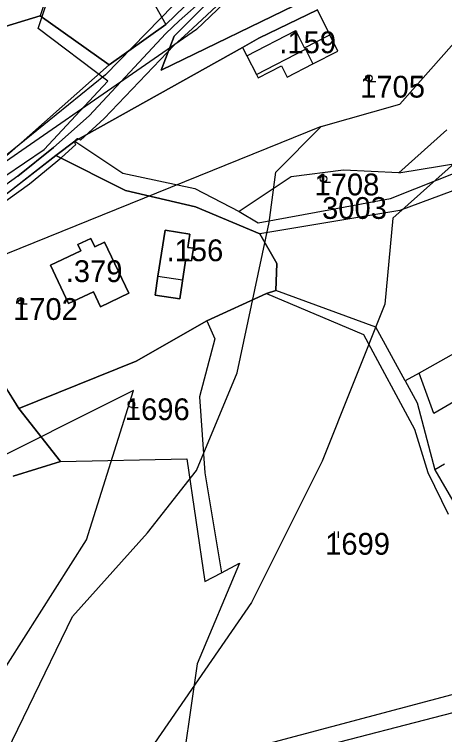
# Model space of a CAD drawing. Extents: x -564810 to -550519, y -1045831 to -1034011.
# Drawn here: x -553853.6 to -553752.9, y -1037689.8 to -1037521.2 of the extents above; entities that cross this region are included whole.
import ezdxf

# ---------------------------------------------------------------- set-up
doc = ezdxf.new("R2010")
doc.units = 0
for name, color, linetype in [('KN stav', 7, 'Continuous'), ('Obvod KPU', 7, 'Continuous'), ('Parcelní čísla', 7, 'Continuous'), ('STG', 7, 'Continuous'), ('Vedení VN', 7, 'Continuous'), ('Vrstva 22', 7, 'Continuous'), ('Vrstva 33', 7, 'Continuous'), ('Vrstva 39', 7, 'Continuous'), ('Vrstva 4', 7, 'Continuous'), ('zamokř ploch', 7, 'Continuous')]:
    doc.layers.add(name, color=color, linetype=linetype)

msp = doc.modelspace()

# ---------------------------------------------------------------- linework, layer by layer
at = {"layer": 'KN stav'}
for p, q in [((-553842.99, -1037506.98), (-553847.57, -1037521.52)), ((-553818.14, -1037523.51), (-553805.52, -1037511.21)), ((-553805.52, -1037511.21), (-553818.14, -1037523.51)), ((-553801.21, -1037511.17), (-553816.24, -1037526.28)), ((-553816.24, -1037526.28), (-553801.21, -1037511.17)), ((-553819.23, -1037534.24), (-553785.46, -1037517.79)), ((-553785.46, -1037517.79), (-553819.23, -1037534.24)), ((-553820.6, -1037519.23), (-553818.14, -1037523.51)), ((-553782.7, -1037520.08), (-553796.42, -1037526.77)), ((-553796.42, -1037526.77), (-553782.7, -1037520.08)), ((-553779.81, -1037525.97), (-553782.7, -1037520.08)), ((-553866.72, -1037527.31), (-553847.57, -1037521.52)), ((-553847.57, -1037521.52), (-553866.72, -1037527.31)), ((-553847.57, -1037521.52), (-553831.46, -1037532.96)), ((-553831.46, -1037532.96), (-553847.57, -1037521.52)), ((-553831.46, -1037532.96), (-553818.14, -1037523.51)), ((-553818.14, -1037523.51), (-553831.46, -1037532.96)), ((-553816.24, -1037526.28), (-553819.23, -1037534.24)), ((-553819.23, -1037534.24), (-553816.24, -1037526.28)), ((-553796.42, -1037526.77), (-553800.24, -1037528.91)), ((-553800.24, -1037528.91), (-553796.42, -1037526.77)), ((-553777.95, -1037529.77), (-553779.81, -1037525.97)), ((-553800.24, -1037528.91), (-553839.48, -1037550.85)), ((-553839.48, -1037550.85), (-553800.24, -1037528.91)), ((-553800.24, -1037528.91), (-553799.24, -1037530.85)), ((-553783.75, -1037532.76), (-553777.95, -1037529.77)), ((-553799.24, -1037530.85), (-553796.98, -1037535.22)), ((-553860.48, -1037558.71), (-553831.46, -1037532.96)), ((-553831.46, -1037532.96), (-553860.48, -1037558.71)), ((-553796.56, -1037536.03), (-553791.12, -1037533.22)), ((-553791.12, -1037533.22), (-553789.75, -1037535.86)), ((-553789.75, -1037535.86), (-553783.75, -1037532.76)), ((-553796.98, -1037535.22), (-553796.56, -1037536.03)), ((-553752.38, -1037548.19), (-553763.62, -1037558.24)), ((-553839.48, -1037550.85), (-553843.89, -1037554.22)), ((-553843.89, -1037554.22), (-553839.48, -1037550.85)), ((-553839.48, -1037550.85), (-553828.24, -1037558.34)), ((-553843.89, -1037554.22), (-553867.41, -1037572.38)), ((-553867.41, -1037572.38), (-553843.89, -1037554.22)), ((-553843.89, -1037554.22), (-553827.57, -1037562.38)), ((-553827.57, -1037562.38), (-553843.89, -1037554.22)), ((-553765.6, -1037564.31), (-553741.2, -1037554.55)), ((-553763.62, -1037558.24), (-553741.2, -1037554.55)), ((-553828.24, -1037558.34), (-553811.4, -1037561.93)), ((-553776.62, -1037557.63), (-553788.8, -1037559.24)), ((-553763.62, -1037558.24), (-553776.62, -1037557.63)), ((-553738.71, -1037557.84), (-553763.42, -1037567.12)), ((-553788.8, -1037559.24), (-553800.97, -1037567.3)), ((-553811.4, -1037561.93), (-553800.97, -1037567.3)), ((-553827.57, -1037562.38), (-553811.23, -1037566.27)), ((-553811.23, -1037566.27), (-553827.57, -1037562.38)), ((-553796.58, -1037570), (-553765.6, -1037564.31)), ((-553811.23, -1037566.27), (-553796.18, -1037572.56)), ((-553796.18, -1037572.56), (-553811.23, -1037566.27)), ((-553763.42, -1037567.12), (-553796.18, -1037572.56)), ((-553800.97, -1037567.3), (-553796.58, -1037570)), ((-553818.33, -1037571.69), (-553820.01, -1037582.46)), ((-553820.01, -1037582.46), (-553818.33, -1037571.69)), ((-553812.56, -1037572.6), (-553818.33, -1037571.69)), ((-553818.33, -1037571.69), (-553812.56, -1037572.6)), ((-553835.75, -1037573.63), (-553838.74, -1037575.05)), ((-553838.74, -1037575.05), (-553835.75, -1037573.63)), ((-553834.82, -1037575.59), (-553835.75, -1037573.63)), ((-553835.75, -1037573.63), (-553834.82, -1037575.59)), ((-553813.04, -1037575.72), (-553812.56, -1037572.6)), ((-553812.56, -1037572.6), (-553813.04, -1037575.72)), ((-553796.18, -1037572.56), (-553792.19, -1037579.54)), ((-553792.19, -1037579.54), (-553796.18, -1037572.56)), ((-553838.74, -1037575.05), (-553838.03, -1037576.55)), ((-553838.03, -1037576.55), (-553838.74, -1037575.05)), ((-553832.49, -1037574.49), (-553834.82, -1037575.59)), ((-553834.82, -1037575.59), (-553832.49, -1037574.49)), ((-553826.82, -1037586.47), (-553832.49, -1037574.49)), ((-553832.49, -1037574.49), (-553826.82, -1037586.47)), ((-553811.73, -1037575.93), (-553813.04, -1037575.72)), ((-553813.04, -1037575.72), (-553811.73, -1037575.93)), ((-553838.03, -1037576.55), (-553845.17, -1037579.93)), ((-553845.17, -1037579.93), (-553838.03, -1037576.55)), ((-553812.19, -1037578.87), (-553811.73, -1037575.93)), ((-553811.73, -1037575.93), (-553812.19, -1037578.87)), ((-553814.92, -1037587.78), (-553813.53, -1037578.88)), ((-553813.53, -1037578.88), (-553814.92, -1037587.78)), ((-553813.53, -1037578.88), (-553813.5, -1037578.67)), ((-553813.5, -1037578.67), (-553813.53, -1037578.88)), ((-553813.5, -1037578.67), (-553812.19, -1037578.87)), ((-553812.19, -1037578.87), (-553813.5, -1037578.67)), ((-553845.17, -1037579.93), (-553840.93, -1037588.89)), ((-553840.93, -1037588.89), (-553845.17, -1037579.93)), ((-553792.19, -1037579.54), (-553792.39, -1037585.82)), ((-553792.39, -1037585.82), (-553792.19, -1037579.54)), ((-553820.01, -1037582.46), (-553820.7, -1037586.88)), ((-553820.7, -1037586.88), (-553820.01, -1037582.46)), ((-553792.39, -1037585.82), (-553794.58, -1037586.52)), ((-553794.58, -1037586.52), (-553792.39, -1037585.82)), ((-553769.02, -1037594.4), (-553792.39, -1037585.82)), ((-553840.93, -1037588.89), (-553835.1, -1037586.13)), ((-553835.1, -1037586.13), (-553840.93, -1037588.89)), ((-553835.1, -1037586.13), (-553833.45, -1037589.61)), ((-553833.45, -1037589.61), (-553835.1, -1037586.13)), ((-553833.45, -1037589.61), (-553826.82, -1037586.47)), ((-553826.82, -1037586.47), (-553833.45, -1037589.61)), ((-553820.7, -1037586.88), (-553814.92, -1037587.78)), ((-553814.92, -1037587.78), (-553820.7, -1037586.88)), ((-553794.58, -1037586.52), (-553808.59, -1037592.94)), ((-553808.59, -1037592.94), (-553794.58, -1037586.52)), ((-553794.58, -1037586.52), (-553771.91, -1037596.09)), ((-553865.87, -1037592.31), (-553852.55, -1037613.47)), ((-553852.55, -1037613.47), (-553865.87, -1037592.31)), ((-553808.59, -1037592.94), (-553825.09, -1037602.33)), ((-553825.09, -1037602.33), (-553808.59, -1037592.94)), ((-553808.59, -1037592.94), (-553806.69, -1037597.1)), ((-553739.42, -1037594.2), (-553758.85, -1037605.17)), ((-553762.14, -1037606.97), (-553769.02, -1037594.4)), ((-553806.69, -1037597.1), (-553810.25, -1037610.72)), ((-553771.91, -1037596.09), (-553759.95, -1037618.3)), ((-553825.09, -1037602.33), (-553852.55, -1037613.47)), ((-553852.55, -1037613.47), (-553825.09, -1037602.33)), ((-553758.85, -1037605.17), (-553762.14, -1037606.97)), ((-553762.14, -1037606.97), (-553759.37, -1037612.16)), ((-553810.25, -1037610.72), (-553809.06, -1037628.54)), ((-553759.37, -1037612.16), (-553755.19, -1037627.78)), ((-553852.55, -1037613.47), (-553842.85, -1037625.84)), ((-553842.85, -1037625.84), (-553852.55, -1037613.47)), ((-553759.95, -1037618.3), (-553756.86, -1037628.47)), ((-553853.9, -1037629.3), (-553842.85, -1037625.84)), ((-553842.85, -1037625.84), (-553853.9, -1037629.3)), ((-553842.85, -1037625.84), (-553813.22, -1037625.22)), ((-553813.22, -1037625.22), (-553809.01, -1037653.92)), ((-553755.19, -1037627.78), (-553750.46, -1037635.99)), ((-553809.06, -1037628.54), (-553805.11, -1037651.89)), ((-553756.86, -1037628.47), (-553752.09, -1037638.2)), ((-553800.92, -1037649.66), (-553810.8, -1037673.21)), ((-553805.11, -1037651.89), (-553800.92, -1037649.66)), ((-553809.01, -1037653.92), (-553805.11, -1037651.89)), ((-553810.8, -1037673.21), (-553814.25, -1037697.2)), ((-553737.54, -1037676.84), (-553814.25, -1037697.2))]:
    msp.add_line(p, q, dxfattribs=at)
at = {"layer": 'Obvod KPU'}
for p, q in [((-553848.08, -1037524.5), (-553842.81, -1037508.77)), ((-553831.71, -1037536.78), (-553848.08, -1037524.5)), ((-553834.02, -1037539.26), (-553831.71, -1037536.78)), ((-553846.66, -1037552.83), (-553834.02, -1037539.26)), ((-553855.84, -1037559.09), (-553846.66, -1037552.83)), ((-553736.67, -1037680.93), (-553811.81, -1037700.43))]:
    msp.add_line(p, q, dxfattribs=at)
at = {"layer": 'STG'}
for points in [[(-553755.9, -1037388.76), (-553770.59, -1037447.57), (-553770.59, -1037486.16), (-553811.01, -1037524.75), (-553882.66, -1037574.36), (-553954.3, -1037625.81), (-553980.02, -1037635), (-554031.46, -1037658.89), (-554167.41, -1037688.29), (-554299.68, -1037714.02), (-554404.39, -1037728.72), (-554477.88, -1037741.58), (-554523.8, -1037756.28), (-554578.92, -1037787.52), (-554611.99, -1037848.16), (-554634.03, -1037903.29), (-554661.59, -1037958.42), (-554678.12, -1037969.44), (-554718.54, -1038002.52), (-554762.63, -1038019.06), (-554880.2, -1038048.46), (-554951.85, -1038055.81), (-555038.19, -1038074.19)], [(-553734.4, -1037542.11), (-553748.55, -1037554.15), (-553765.08, -1037568.85), (-553766.92, -1037589.06), (-553781.62, -1037625.81), (-553798.15, -1037658.89), (-553834.89, -1037712.18), (-553858.78, -1037758.12), (-553908.38, -1037804.06), (-553956.14, -1037842.65), (-554002.07, -1037864.7), (-554057.18, -1037899.61), (-554110.46, -1037952.9), (-554099.44, -1037989.66), (-554073.72, -1038028.25), (-554022.28, -1038059.48), (-553969, -1038094.4), (-553923.07, -1038131.15), (-553875.31, -1038175.25), (-553855.1, -1038212)], [(-554411.74, -1038002.52), (-554288.66, -1037974.96), (-554228.03, -1037954.74), (-554158.22, -1037927.18), (-554084.74, -1037881.24), (-554035.14, -1037846.32), (-553957.98, -1037789.36), (-553902.87, -1037743.42), (-553862.45, -1037684.62), (-553836.73, -1037644.19), (-553825.71, -1037609.27), (-553902.87, -1037647.86), (-553941.44, -1037669.92), (-554013.09, -1037701.15), (-554090.25, -1037721.37), (-554149.04, -1037743.42), (-554218.85, -1037754.44), (-554281.31, -1037763.63), (-554336.42, -1037765.47)]]:
    msp.add_lwpolyline(points, dxfattribs=at)
at = {"layer": 'Vedení VN'}
msp.add_lwpolyline([(-553779.16, -1037462.3), (-553790.98, -1037492.91), (-553832.28, -1037535.3), (-553901.64, -1037591.53), (-553905.26, -1037597.3), (-553932.21, -1037632.74)], dxfattribs=at)
at = {"layer": 'Vrstva 33'}
for points in [[(-553781.78, -1037547.43), (-553763.43, -1037542.17), (-553746.48, -1037523.09), (-553738.71, -1037495.53), (-553737.3, -1037478.58), (-553748.6, -1037456.67), (-553745.78, -1037424.88), (-553735.18, -1037395.91), (-553715.41, -1037374.01)], [(-553781.78, -1037547.43), (-553781.78, -1037547.43), (-553861.88, -1037579.8), (-553882.4, -1037590.06), (-553894.63, -1037602.69), (-553915.55, -1037625.2), (-553939.62, -1037647.3), (-553963.69, -1037660.73), (-553976.32, -1037665.46), (-554005.12, -1037672.57), (-554051.29, -1037697.44), (-554074.34, -1037707.71), (-554116.17, -1037717.97), (-554143, -1037724.29), (-554159.18, -1037728.23), (-554191.93, -1037742.84), (-554215.61, -1037746.79), (-554261.77, -1037746.39), (-554296.42, -1037751.76)], [(-553860.54, -1037704.27), (-553840.02, -1037662.15), (-553822.42, -1037642.57), (-553810.98, -1037627.96), (-553801.51, -1037605.06), (-553794.01, -1037569.93), (-553792.43, -1037558.08), (-553781.78, -1037547.43)]]:
    msp.add_lwpolyline(points, dxfattribs=at)
at = {"layer": 'Vrstva 39'}
for p, q in [((-553809.07, -1037517.27), (-553815.04, -1037522.72)), ((-553812.92, -1037525.39), (-553804.01, -1037517.07)), ((-553818.13, -1037525.66), (-553815.04, -1037522.72)), ((-553815.04, -1037522.72), (-553818.13, -1037525.66)), ((-553818.13, -1037525.66), (-553836.1, -1037544.95)), ((-553812.92, -1037525.39), (-553816.23, -1037528.39)), ((-553816.23, -1037528.39), (-553812.92, -1037525.39)), ((-553832.6, -1037545.59), (-553816.23, -1037528.39)), ((-553836.1, -1037544.95), (-553844.43, -1037552.38)), ((-553838.14, -1037550.64), (-553832.6, -1037545.59)), ((-553842.57, -1037554.67), (-553839.25, -1037551.64)), ((-553852.82, -1037559.06), (-553844.43, -1037552.38)), ((-553844.43, -1037552.38), (-553852.82, -1037559.06)), ((-553850.05, -1037560.84), (-553842.57, -1037554.67)), ((-553850.05, -1037560.84), (-553842.57, -1037554.67)), ((-553852.82, -1037559.06), (-553874.1, -1037574.41)), ((-553872.22, -1037576.72), (-553850.05, -1037560.84))]:
    msp.add_line(p, q, dxfattribs=at)
msp.add_arc((-553838.74, -1037551.09), 0.75, 37.1276, 227.5226, dxfattribs=at)
at = {"layer": 'Vrstva 4'}
for p, q in [((-553799.24, -1037530.85), (-553787.78, -1037524.94)), ((-553785.68, -1037529), (-553787.78, -1037524.94)), ((-553785.68, -1037529), (-553779.81, -1037525.97)), ((-553796.98, -1037535.22), (-553785.52, -1037529.31)), ((-553785.68, -1037529), (-553785.52, -1037529.31)), ((-553785.52, -1037529.31), (-553783.75, -1037532.75)), ((-553820.01, -1037582.45), (-553814.23, -1037583.35)), ((-553735.13, -1037602.68), (-553755.44, -1037614.59)), ((-553755.44, -1037614.59), (-553758.85, -1037605.17)), ((-553752.93, -1037626.5), (-553755.19, -1037627.78))]:
    msp.add_line(p, q, dxfattribs=at)
at = {"layer": 'zamokř ploch'}
for p, q in [((-553770.65, -1037536.88), (-553769.05, -1037536.88)), ((-553781.27, -1037560.44), (-553779.67, -1037560.44)), ((-553852.19, -1037588.98), (-553850.59, -1037588.98)), ((-553826.22, -1037613.22), (-553824.62, -1037613.22)), ((-553778.81, -1037642.22), (-553778.81, -1037643.72)), ((-553777.81, -1037642.22), (-553777.81, -1037643.72))]:
    msp.add_line(p, q, dxfattribs=at)
for centre in [(-553770.65, -1037536.13), (-553781.27, -1037559.69), (-553852.19, -1037588.23), (-553826.22, -1037612.47)]:
    msp.add_circle(centre, 0.75, dxfattribs=at)

# ---------------------------------------------------------------- texts
at = {"layer": 'Parcelní čísla'}
for s, p in [('1705', (-553772.69, -1037540.66)), ('1708', (-553783.38, -1037563.55)), ('3003', (-553781.61, -1037569.06)), ('1702', (-553853.92, -1037592.71)), ('1696', (-553827.75, -1037616.18)), ('1699', (-553780.89, -1037647.68))]:
    msp.add_text(s, height=5.1, dxfattribs=at).set_placement(p)
at = {"layer": 'Vrstva 22'}
for s, p in [('.159', (-553791.61, -1037530.27)), ('.156', (-553818, -1037578.96)), ('.379', (-553841.59, -1037583.85))]:
    msp.add_text(s, height=5.1, dxfattribs=at).set_placement(p)

doc.saveas('drawing.dxf')
